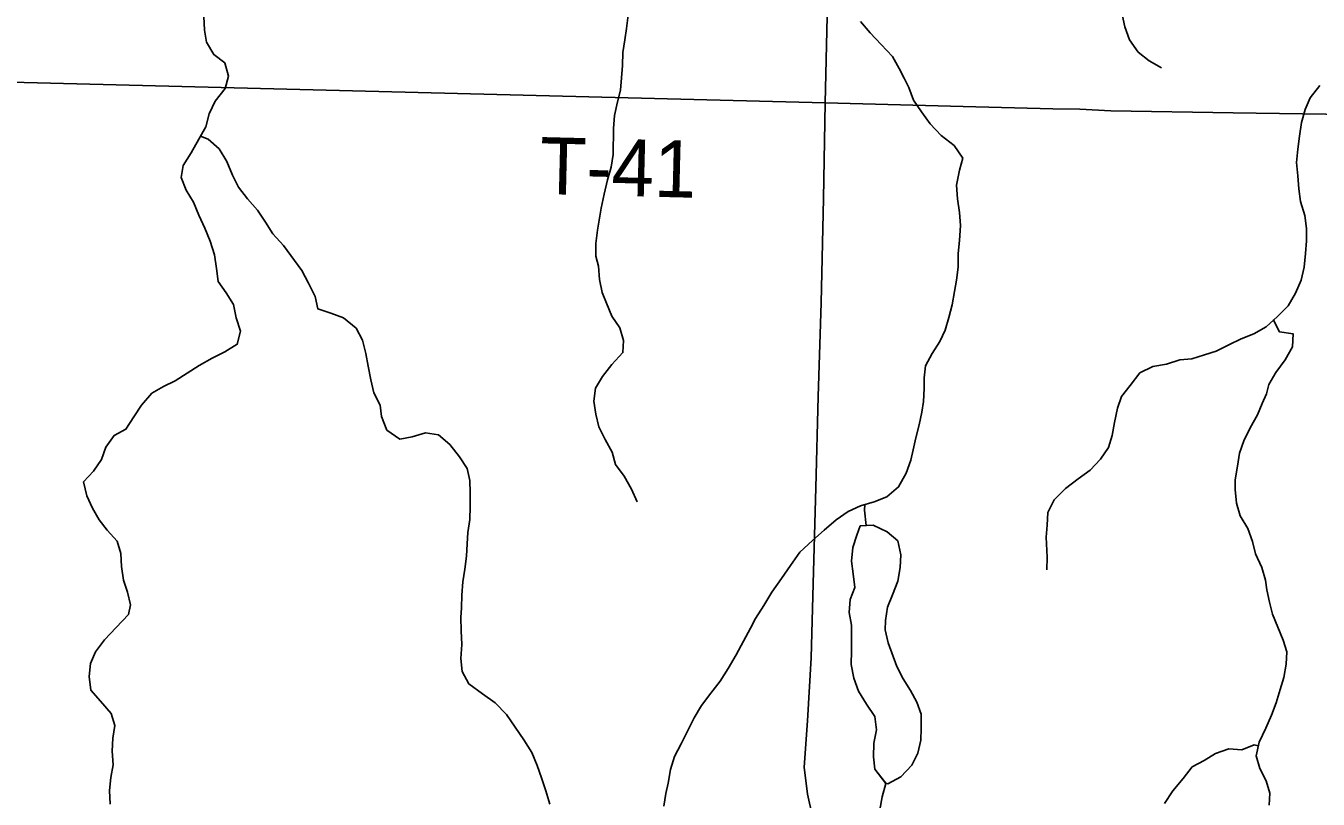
# Model space of a CAD drawing. Extents: x 1857828 to 2277390, y 930619 to 1324581.
# Drawn here: x 2041263 to 2048069, y 1120132 to 1124206 of the extents above; entities that cross this region are included whole.
import ezdxf

# ---------------------------------------------------------------- set-up
doc = ezdxf.new("R2010")
doc.units = 0
for name, color, linetype in [('GM_X_Minor_Lake', 7, 'Continuous'), ('GM_X_Minor_River', 7, 'Continuous'), ('GM_X_State_Route', 7, 'Continuous'), ('GM_X_Township_Road', 7, 'Continuous'), ('GM_X_Township_Road_Text', 7, 'Continuous')]:
    doc.layers.add(name, color=color, linetype=linetype)

msp = doc.modelspace()

# ---------------------------------------------------------------- linework, layer by layer
at = {"layer": 'GM_X_Minor_Lake'}
for points in [[(2045657.4, 1121570.9), (2045639.7, 1121522.6), (2045618.1, 1121458.1), (2045610.7, 1121385.8), (2045619.2, 1121319.6), (2045627.8, 1121247.3), (2045604.2, 1121182.9), (2045598.7, 1121114.5), (2045611.3, 1121048.3), (2045611.8, 1120974), (2045610.3, 1120913.8), (2045608.8, 1120841.4), (2045623.4, 1120769.2), (2045648.1, 1120701.1), (2045690.8, 1120633.1), (2045733.5, 1120567.1), (2045742, 1120496.9), (2045728.5, 1120426.5), (2045727.1, 1120354.2), (2045733.6, 1120290), (2045791.1, 1120215.8)], [(2045657.4, 1121570.9), (2045639.7, 1121522.6), (2045618.1, 1121458.1), (2045610.7, 1121385.8), (2045619.2, 1121319.6), (2045627.8, 1121247.3), (2045604.2, 1121182.9), (2045598.7, 1121114.5), (2045611.3, 1121048.3), (2045611.8, 1120974), (2045610.3, 1120913.8), (2045608.8, 1120841.4), (2045623.4, 1120769.2), (2045648.1, 1120701.1), (2045690.8, 1120633.1), (2045733.5, 1120567.1), (2045742, 1120496.9), (2045728.5, 1120426.5), (2045727.1, 1120354.2), (2045733.6, 1120290), (2045791.7, 1120215)], [(2045791.1, 1120215.8), (2045802.7, 1120212.6), (2045870.5, 1120248.8), (2045928.2, 1120311.4), (2045959.9, 1120373.9), (2045975.4, 1120442.3), (2045977, 1120506.6), (2045978.4, 1120578.9), (2045955.8, 1120643), (2045921.2, 1120705), (2045882.6, 1120765), (2045849.9, 1120831.1), (2045804.8, 1120955.3), (2045788.2, 1121023.4), (2045789.8, 1121073.7), (2045801.3, 1121144.1), (2045826.9, 1121208.5), (2045854.5, 1121281), (2045868, 1121351.4), (2045871.5, 1121419.7), (2045854.9, 1121491.9), (2045798.3, 1121539.7), (2045725.7, 1121575.4), (2045657.4, 1121570.9)], [(2045792.1, 1120215.5), (2045802.7, 1120212.6), (2045870.5, 1120248.8), (2045928.2, 1120311.4), (2045959.9, 1120373.9), (2045975.4, 1120442.3), (2045977, 1120506.6), (2045978.4, 1120578.9), (2045955.8, 1120643), (2045921.2, 1120705), (2045882.6, 1120765), (2045849.9, 1120831.1), (2045804.8, 1120955.3), (2045788.2, 1121023.4), (2045789.8, 1121073.7), (2045801.3, 1121144.1), (2045826.9, 1121208.5), (2045854.5, 1121281), (2045868, 1121351.4), (2045871.5, 1121419.7), (2045854.9, 1121491.9), (2045798.3, 1121539.7), (2045725.7, 1121575.4), (2045657.4, 1121570.9)]]:
    msp.add_lwpolyline(points, dxfattribs=at)
at = {"layer": 'GM_X_Minor_River'}
for points in [[(2041705.9, 1120105.5), (2041703.4, 1120177.8), (2041710.9, 1120246.2), (2041722.4, 1120312.5), (2041717.9, 1120384.8), (2041721.3, 1120453.1), (2041730.9, 1120519.4), (2041712.3, 1120583.6), (2041655.6, 1120647.5), (2041604.9, 1120705.4), (2041596.3, 1120777.6), (2041603.8, 1120845.9), (2041629.5, 1120908.4), (2041677.2, 1120971), (2041738.9, 1121035.7), (2041802.7, 1121104.4), (2041814.4, 1121154.7), (2041797.8, 1121222.9), (2041777.2, 1121285), (2041766.6, 1121357.2), (2041762.1, 1121425.5), (2041743.5, 1121491.6), (2041690.8, 1121549.5), (2041648.2, 1121603.5), (2041613.6, 1121665.5), (2041583, 1121729.6), (2041566.3, 1121803.8), (2041618.1, 1121860.4), (2041661.8, 1121920.9), (2041683.4, 1121985.3), (2041727.1, 1122047.9), (2041789.2, 1122080.5), (2041830.8, 1122145), (2041872.5, 1122207.6), (2041926.3, 1122270.2), (2041988.3, 1122304.8), (2042048.3, 1122335.3), (2042176.2, 1122416.6), (2042244.2, 1122455.2), (2042310.2, 1122487.8), (2042376.2, 1122528.4), (2042393.8, 1122596.8), (2042371.1, 1122667), (2042356.5, 1122737.2), (2042317.9, 1122799.2), (2042275.2, 1122859.1), (2042266.7, 1122927.4), (2042256.1, 1122999.6), (2042233.4, 1123071.8), (2042204.8, 1123139.9), (2042174.1, 1123208), (2042145.5, 1123276.1), (2042106.8, 1123340.1), (2042080.2, 1123406.2), (2042091.8, 1123470.5), (2042133.5, 1123537.1), (2042173.1, 1123607.7), (2042210.7, 1123674.2), (2042228.3, 1123742.6), (2042259.9, 1123809.1), (2042311.6, 1123875.8), (2042329.2, 1123940.2), (2042310.6, 1124010.4), (2042252, 1124054.1), (2042213.3, 1124120.2), (2042202.8, 1124182.4), (2042200.2, 1124254.7)], [(2044435.6, 1124262), (2044426.1, 1124191.7), (2044416.6, 1124131.3), (2044407, 1124065), (2044405.5, 1123996.7), (2044400, 1123932.4), (2044394.5, 1123866), (2044378.9, 1123805.7), (2044363.4, 1123733.2), (2044357.9, 1123664.9), (2044354.9, 1123528.3), (2044345.4, 1123461.9), (2044325.8, 1123393.5), (2044308.3, 1123319.1), (2044292.8, 1123244.7), (2044281.3, 1123182.3), (2044273.6, 1123130), (2044264.1, 1123059.7), (2044264.7, 1122991.4), (2044279.1, 1122939.3), (2044283.7, 1122869), (2044298.3, 1122800.8), (2044320.8, 1122744.7), (2044349.4, 1122676.6), (2044390.1, 1122614.6), (2044410.7, 1122548.5), (2044407.1, 1122484.2), (2044349.4, 1122421.5), (2044299.6, 1122358.9), (2044262, 1122296.4), (2044254.5, 1122228), (2044265, 1122159.8), (2044279.6, 1122093.6), (2044314.3, 1122025.6), (2044350.9, 1121959.6), (2044367.5, 1121895.4), (2044414.2, 1121833.4), (2044452.8, 1121765.4), (2044481.5, 1121697.3)], [(2045659.1, 1124228.3), (2045709.8, 1124168.4), (2045766.5, 1124106.5), (2045827.2, 1124044.6), (2045861.8, 1123980.6), (2045888.3, 1123930.6), (2045912.8, 1123880.5), (2045937.4, 1123814.4), (2045980.1, 1123752.4), (2046024.8, 1123688.5), (2046083.5, 1123628.6), (2046152.2, 1123574.8), (2046196.9, 1123508.9), (2046179.3, 1123444.5), (2046163.8, 1123366), (2046168.4, 1123293.8), (2046179, 1123221.5), (2046185.6, 1123153.3), (2046180.1, 1123074.9), (2046172.6, 1123006.6), (2046173.2, 1122934.2), (2046163.7, 1122865.9), (2046154.1, 1122805.6), (2046140.6, 1122735.2), (2046123, 1122668.8), (2046103.4, 1122602.3), (2046075.8, 1122541.9), (2046036.1, 1122479.3), (2046000.4, 1122414.8), (2045992.9, 1122350.5), (2045993.3, 1122294.3), (2045989.8, 1122225.9), (2045982.2, 1122169.6), (2045966.7, 1122103.3), (2045949.1, 1122034.9), (2045935.5, 1121972.5), (2045923.9, 1121918.2), (2045898.3, 1121849.7), (2045858.7, 1121777.1), (2045796.9, 1121724.5), (2045730.8, 1121697.9), (2045658.6, 1121677.3), (2045592.6, 1121646.8), (2045530.7, 1121604.1), (2045466.8, 1121549.5), (2045405, 1121494.8), (2045339.2, 1121432.1), (2045289.5, 1121363.5), (2045241.8, 1121294.8), (2045192.1, 1121222.2), (2045148.5, 1121151.6), (2045104.8, 1121083), (2045079.1, 1121032.6), (2045041.5, 1120964.1), (2045003.9, 1120891.5), (2044962.2, 1120820.9), (2044918.6, 1120754.3), (2044870.9, 1120689.7), (2044821.2, 1120625.1), (2044781.5, 1120560.6)], [(2047243.7, 1123984.1), (2047179.1, 1124021.8), (2047120.5, 1124067.6), (2047075.8, 1124131.6), (2047051.2, 1124199.7), (2047036.6, 1124265.9)], [(2048077.9, 1123891.4), (2048026.2, 1123826.8), (2048000.6, 1123764.3), (2047981, 1123695.9), (2047969.5, 1123623.5), (2047962, 1123555.2), (2047954.5, 1123484.8), (2047961.1, 1123414.6), (2047967.7, 1123346.3), (2047976.2, 1123280.1), (2047998.9, 1123205.9), (2048007.4, 1123137.7), (2048007.9, 1123073.4), (2048002.4, 1123007.1), (2047994.9, 1122934.8), (2047979.4, 1122866.3), (2047949.8, 1122797.8), (2047910.1, 1122731.3), (2047854.3, 1122674.7), (2047794.5, 1122620), (2047730.5, 1122583.4), (2047662.4, 1122556.8), (2047598.4, 1122524.3), (2047532.3, 1122491.7), (2047470.2, 1122473.2), (2047404.1, 1122450.6), (2047339.9, 1122446.2), (2047269.7, 1122423.6), (2047197.5, 1122411), (2047129.5, 1122378.4), (2047077.8, 1122311.8), (2047032.1, 1122253.2), (2047012.4, 1122190.8), (2046996.9, 1122116.4), (2046983.4, 1122048), (2046963.8, 1121983.6), (2046922.1, 1121923.1), (2046868.3, 1121864.4), (2046804.4, 1121819.8), (2046738.5, 1121769.1), (2046678.7, 1121708.5), (2046645.1, 1121642), (2046641.6, 1121575.7), (2046636.1, 1121511.3), (2046640.9, 1121406.9), (2046639.4, 1121340.6)], [(2042182.3, 1123624), (2042223.3, 1123608), (2042279.9, 1123558.2), (2042320.6, 1123490.2), (2042351.3, 1123418.1), (2042381.9, 1123356), (2042430.6, 1123294.1), (2042483.2, 1123234.2), (2042523.9, 1123172.2), (2042562.5, 1123110.2), (2042619.3, 1123048.3), (2042716.7, 1122916.4), (2042751.3, 1122850.4), (2042786, 1122780.3), (2042800.6, 1122714.1), (2042869, 1122692.5), (2042935.5, 1122666.9), (2043002.2, 1122613.1), (2043034.8, 1122549), (2043053.4, 1122478.9), (2043066, 1122412.7), (2043078.6, 1122340.4), (2043095.2, 1122272.3), (2043127.8, 1122208.2), (2043136.3, 1122148), (2043163, 1122075.9), (2043231.7, 1122028.2), (2043297.8, 1122040.7), (2043368, 1122061.2), (2043436.3, 1122051.7), (2043495, 1121999.8), (2043545.7, 1121935.9), (2043586.3, 1121873.9), (2043600.9, 1121809.8), (2043603.4, 1121745.5), (2043601.9, 1121673.2), (2043600.5, 1121604.9), (2043591, 1121536.5), (2043587.4, 1121476.2), (2043583.9, 1121412), (2043574.4, 1121343.6), (2043564.8, 1121277.2), (2043559.3, 1121206.9), (2043557.8, 1121140.6), (2043554.2, 1121088.4), (2043554.8, 1121018.1), (2043559.3, 1120945.8), (2043553.9, 1120873.5), (2043560.4, 1120805.2), (2043595.1, 1120739.2), (2043667.8, 1120687.5), (2043734.4, 1120639.7), (2043793.2, 1120577.9), (2043839.9, 1120511.9), (2043884.6, 1120443.9), (2043927.3, 1120377.9), (2043955.9, 1120309.8), (2043978.5, 1120243.7), (2044001.1, 1120175.6), (2044021.7, 1120105.4)], [(2047832.8, 1122655.3), (2047832.8, 1122655.3), (2047865, 1122594.4), (2047937.4, 1122582.8), (2047933.9, 1122514.5), (2047894.2, 1122446), (2047846.5, 1122379.3), (2047808.9, 1122316.8), (2047797.2, 1122266.5), (2047773.5, 1122216.2), (2047749.8, 1122155.7), (2047710.2, 1122087.2), (2047676.6, 1122018.6), (2047655, 1121954.2), (2047643.5, 1121885.9), (2047632, 1121813.5), (2047632.3, 1121763.3), (2047638.9, 1121691), (2047657.5, 1121624.8), (2047698.2, 1121556.8), (2047722.8, 1121488.7), (2047739.4, 1121424.6), (2047772.1, 1121352.5), (2047790.7, 1121286.3), (2047799.1, 1121234.2), (2047811.7, 1121170), (2047828.2, 1121105.8), (2047856.9, 1121037.7), (2047883.5, 1120969.6), (2047904.1, 1120907.5), (2047900.5, 1120843.2), (2047887, 1120772.8), (2047869.4, 1120710.4), (2047847.9, 1120640), (2047822.3, 1120573.5), (2047792.7, 1120505.1), (2047757.1, 1120432.5), (2047741.6, 1120360.1), (2047762.2, 1120293.9), (2047794.8, 1120227.9), (2047813.4, 1120163.8), (2047809.9, 1120099.5)], [(2045687.5, 1121573.6), (2045678.9, 1121653.4), (2045680.8, 1121684.1)], [(2044781.5, 1120560.6), (2044714.2, 1120423.6), (2044678.6, 1120357), (2044657, 1120288.6), (2044645.5, 1120216.2), (2044633.9, 1120161.9), (2044622.4, 1120095.5)], [(2047752.9, 1120413.1), (2047731.1, 1120418.2), (2047667, 1120391.7), (2047598.7, 1120397.3), (2047528.6, 1120372.7), (2047468.6, 1120336.1), (2047404.6, 1120301.5), (2047356.8, 1120240.9), (2047303.1, 1120176.3), (2047259.4, 1120109.7)], [(2045759.3, 1120075.3), (2045772.9, 1120143.6), (2045791.7, 1120215)]]:
    msp.add_lwpolyline(points, dxfattribs=at)
at = {"layer": 'GM_X_State_Route'}
msp.add_lwpolyline([(2045604.2, 1116279.7), (2045602.8, 1117364), (2045609.4, 1117865.9), (2045618, 1118369.8), (2045620.6, 1118566.5), (2045624.6, 1118857.7), (2045612, 1119052.4), (2045560.9, 1119325.3), (2045465.3, 1119772.8), (2045379.8, 1120158.1), (2045361.3, 1120300.6), (2045378.7, 1120543.6), (2045397.8, 1120877), (2045410.5, 1121330.8), (2045423.3, 1121772.5), (2045435.9, 1122252.4), (2045450.5, 1122746.4), (2045463, 1123296.6), (2045471.6, 1123799.2), (2045482.2, 1124254.5)], dxfattribs=at)
at = {"layer": 'GM_X_Township_Road'}
for points in [[(2040146.2, 1123934.9), (2040146.2, 1123934.9), (2045471.6, 1123799.2)], [(2045471.6, 1123799.2), (2046199.3, 1123780.9), (2046671.3, 1123769.1), (2046813.9, 1123765.8), (2046976.5, 1123758.5), (2047621.2, 1123747.5), (2049450.7, 1123720.1), (2049767.9, 1123725.6), (2050904.5, 1123729)]]:
    msp.add_lwpolyline(points, dxfattribs=at)

# ---------------------------------------------------------------- texts
at = {"layer": 'GM_X_Township_Road_Text'}
msp.add_text('T-41', height=300, rotation=358.58503, dxfattribs=at).set_placement((2043965.9, 1123320))

doc.saveas('drawing.dxf')
